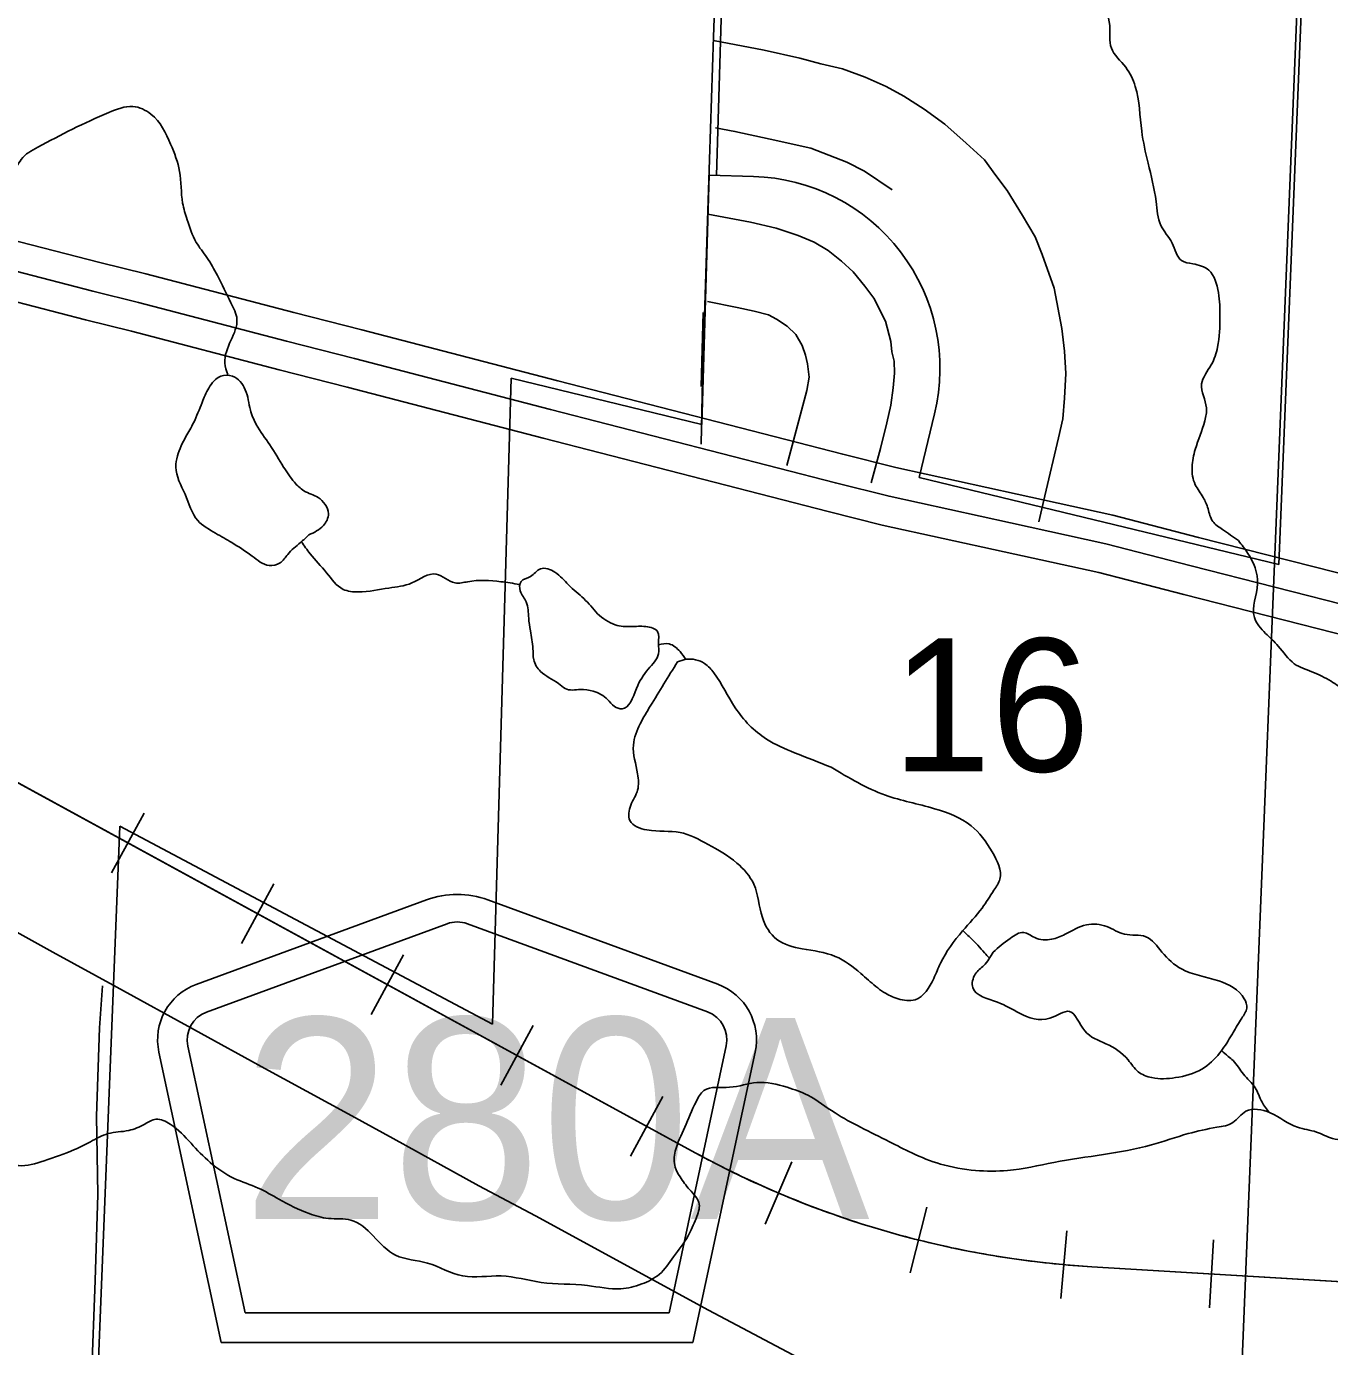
# Model space of a CAD drawing. Extents: x 1219626 to 1426462, y 456797 to 752399.
# Drawn here: x 1322578 to 1326988, y 642787 to 647254 of the extents above; entities that cross this region are included whole.
import ezdxf

# ---------------------------------------------------------------- set-up
doc = ezdxf.new("R2010")
doc.units = 0
for name, color, linetype in [('Cities Incorporated Area', 7, 'Continuous'), ('City Streets', 7, 'Continuous'), ('Connecting Roads', 7, 'Continuous'), ('County Routes Highway Center Lines', 7, 'Continuous'), ('Lakes and Ponds', 7, 'Continuous'), ('Local Roads Paved', 7, 'Continuous'), ('Masks', 7, 'Continuous'), ('Narrow River Creek and Branch and Slough', 7, 'Continuous'), ('Railroads', 7, 'Continuous'), ('Roadshields County Roads', 7, 'Continuous'), ('Section Lines', 7, 'Continuous'), ('Section Numbers', 7, 'Continuous'), ('US Route Divided Highway Outline and Fill', 7, 'Continuous'), ('US Routes Highway Center Lines', 7, 'Continuous')]:
    doc.layers.add(name, color=color, linetype=linetype)

msp = doc.modelspace()

# ---------------------------------------------------------------- linework, layer by layer
at = {"layer": 'Cities Incorporated Area'}
for p, q in [((1326914.4, 647855.9), (1326816, 645432.8)), ((1324887.8, 646750.7), (1324863.9, 645906.9)), ((1325037.9, 646746.4), (1324887.8, 646750.7)), ((1324218, 646063.9), (1324155.4, 643878.2)), ((1324863.9, 645906.9), (1324218, 646063.9)), ((1325598.8, 645728.2), (1325651, 645943.1)), ((1326816, 645432.8), (1325598.8, 645728.2)), ((1322894.2, 644548.3), (1322749, 640915.9)), ((1324155.4, 643878.2), (1322894.2, 644548.3))]:
    msp.add_line(p, q, dxfattribs=at)
msp.add_arc((1325019.4, 646096.7), 650, 346.3365, 88.3769, dxfattribs=at)
at = {"layer": 'City Streets'}
for points in [[(1326004.1, 645577.7), (1326023.6, 645665.5), (1326070.6, 645861.6), (1326084.8, 645926.4), (1326090.2, 645995.6), (1326095.5, 646079.1), (1326090.2, 646155.4), (1326081.3, 646231.7), (1326055.6, 646368.4), (1326014.7, 646482.8), (1325990.8, 646542.3), (1325948.2, 646614.2), (1325896.7, 646699.4), (1325858.5, 646749.1), (1325819.5, 646802.3), (1325758.3, 646859.1), (1325685.5, 646923.9), (1325615.4, 646973.6), (1325547.1, 647018), (1325486.7, 647050.8), (1325416.6, 647081.9), (1325339.4, 647110.3), (1325265.7, 647128), (1325194.7, 647146.6), (1325074.9, 647173.3), (1324903.1, 647207)], [(1324910.1, 646910.8), (1324975.5, 646898.7), (1325095, 646872.1), (1325232.7, 646842), (1325354, 646794.6), (1325414.2, 646764.5), (1325507.1, 646701.7)]]:
    msp.add_lwpolyline(points, dxfattribs=at)
at = {"layer": 'Connecting Roads'}
msp.add_line((1324948.8, 647917.8), (1324913, 646749.8), dxfattribs=at)
at = {"layer": 'County Routes Highway Center Lines'}
msp.add_lwpolyline([(1322422.3, 644256.2), (1322667.8, 644121.8), (1322884.6, 644003), (1323147.1, 643858.4), (1323384.8, 643727.4), (1323449.3, 643692.5), (1323678.8, 643567.8), (1323819, 643490.7), (1324109.1, 643330.6), (1324301.2, 643229.2), (1324886.3, 642910), (1325229.2, 642728.1)], dxfattribs=at)
at = {"layer": 'Lakes and Ponds'}
msp.add_line((1326652.6, 643834.8), (1326652.6, 643834.8), dxfattribs=at)
for points in [[(1323534.1, 645533.4), (1323582.9, 645565), (1323600.1, 645605.2), (1323588.6, 645636.8), (1323565.6, 645659.8), (1323516.8, 645682.8), (1323485.3, 645711.5), (1323447.9, 645763.2), (1323402, 645837.9), (1323356.1, 645906.8), (1323336, 645955.7), (1323318.8, 646024.6), (1323275.7, 646070.6), (1323235.5, 646070.6), (1323195.3, 646030.3), (1323172.4, 645981.5), (1323143.6, 645912.6), (1323117.8, 645866.6)], [(1323117.8, 645866.6), (1323089.1, 645800.6), (1323083.4, 645763.2), (1323114.9, 645671.3), (1323158, 645582.3), (1323218.3, 645539.2), (1323272.8, 645507.6), (1323341.7, 645461.6), (1323399.1, 645430), (1323436.5, 645438.6), (1323462.3, 645467.4), (1323505.4, 645507.6), (1323534.1, 645533.4)], [(1324510.1, 645266.3), (1324464.2, 645318), (1324412.5, 645364), (1324366.6, 645407.1), (1324317.8, 645418.5), (1324283.3, 645392.7), (1324251.7, 645375.5), (1324248.9, 645343.9), (1324269, 645306.5), (1324277.6, 645251.9), (1324283.3, 645208.9), (1324291.9, 645148.5), (1324294.8, 645111.2), (1324317.8, 645071), (1324378.1, 645030.8), (1324401, 645013.5), (1324452.7, 645010.7)], [(1324452.7, 645010.7), (1324495.8, 645004.9), (1324544.6, 644976.2), (1324567.5, 644953.2), (1324593.4, 644944.6), (1324642.2, 645013.5), (1324682.4, 645079.6), (1324716.8, 645131.3), (1324716.8, 645165.8), (1324713.9, 645206), (1324673.7, 645223.2), (1324624.9, 645223.2), (1324570.4, 645229), (1324510.1, 645266.3)], [(1325300.7, 644747.6), (1325484.4, 644652.8), (1325650.9, 644606.9), (1325774.4, 644549.4), (1325846.1, 644460.4), (1325872, 644368.5), (1325851.9, 644331.1), (1325811.7, 644270.8), (1325745.7, 644193.2), (1325671, 644084.1), (1325648.1, 644032.4), (1325584.9, 643960.6), (1325527.5, 643963.5), (1325478.7, 643986.4), (1325427, 644026.7), (1325401.2, 644049.6), (1325315.1, 644107.1), (1325203.1, 644132.9), (1325117, 644164.5), (1325068.2, 644239.2), (1325039.5, 644351.2), (1324982.1, 644423), (1324884.5, 644486.2), (1324789.7, 644526.4), (1324677.8, 644535), (1324620.3, 644566.6), (1324623.2, 644618.3), (1324646.2, 644670), (1324646.2, 644724.6), (1324631.8, 644822.3), (1324654.8, 644894.1), (1324689.2, 644954.4), (1324781.1, 645103.8)], [(1324781.1, 645103.8), (1324809.8, 645112.4), (1324873, 645098), (1324904.5, 645066.4), (1324976.3, 644948.7), (1325082.5, 644842.4), (1325177.3, 644796.4), (1325300.7, 644747.6)], [(1325849, 644121.9), (1325906.4, 644167.9), (1325952.4, 644188), (1325989.7, 644170.7), (1326047.1, 644165), (1326093, 644182.2), (1326164.8, 644213.8), (1326233.7, 644208.1), (1326294, 644182.2), (1326365.7, 644173.6), (1326420.3, 644121.9), (1326486.3, 644064.5), (1326612.6, 644024.2), (1326698.7, 643963.9), (1326707.4, 643932.3), (1326690.1, 643897.9), (1326661.4, 643849), (1326652.6, 643834.8)], [(1326652.6, 643834.8), (1326615.5, 643780.1), (1326555.2, 643725.5), (1326466.2, 643696.8), (1326385.8, 643696.8), (1326339.9, 643716.9), (1326305.5, 643757.1), (1326230.8, 643811.7), (1326159.1, 643854.8), (1326107.4, 643920.8), (1326041.4, 643897.9), (1325938, 643915.1), (1325863.4, 643952.4), (1325780.1, 644001.3), (1325788.7, 644047.2), (1325817.4, 644075.9), (1325849, 644121.9)]]:
    msp.add_spline(points, degree=3, dxfattribs=at)
at = {"layer": 'Local Roads Paved'}
for points in [[(1325186.5, 655838.4), (1325172.3, 655396.5), (1325160.8, 655004.2), (1325141.3, 654352), (1325121.7, 653753.8), (1325104.9, 653229.4), (1325100.5, 653073.2), (1325089.8, 652760.8), (1325084.5, 652643.7), (1325074.7, 652201.7), (1325051.6, 651567.2), (1325033, 651017.9), (1325020.6, 650637.2), (1325014.4, 650449.9), (1324994, 649930.8), (1324977.1, 649407.2), (1324958.5, 648828.6), (1324939.8, 648313), (1324921.2, 647722.8), (1324903.4, 647218.8), (1324883, 646596.7), (1324865.3, 646059.8), (1324861.7, 645840.6)], [(1324883.7, 646618.6), (1325027.7, 646591.3), (1325114.6, 646570.9), (1325189.2, 646547), (1325243.3, 646523.9), (1325291.2, 646496.4), (1325336.5, 646460), (1325375.6, 646423.6), (1325415.5, 646375.7), (1325445.7, 646334.9), (1325484.7, 646256.8), (1325502.5, 646187.6), (1325506.9, 646152.9), (1325514, 646121.9), (1325514.9, 646080.2), (1325511.3, 646031.4), (1325503.3, 645972.8), (1325489.1, 645912.4), (1325467.8, 645825.5), (1325436.8, 645709.2)], [(1325151, 645767.8), (1325218.5, 646022.5), (1325226.5, 646067.7), (1325221.1, 646112.1), (1325214, 646141.4), (1325202.5, 646174.2), (1325181.2, 646211.5), (1325151.9, 646239.9), (1325116.4, 646263), (1325088.9, 646278.1), (1325040.1, 646290.5), (1324983.3, 646302.9), (1324883, 646323.3)], [(1322835.2, 644007.6), (1322825.1, 643865.4), (1322815.4, 643566.7), (1322820.2, 643301.7), (1322810.6, 643010.7), (1322798.5, 642678.6), (1322786.9, 642368.2), (1322775.3, 642110)]]:
    msp.add_lwpolyline(points, dxfattribs=at)
at = {"layer": 'Masks'}
msp.add_lwpolyline([(1324861.7, 646036.1), (1324868.5, 646286)], dxfattribs=at)
at = {"layer": 'Narrow River Creek and Branch and Slough'}
for points in [[(1322893.5, 651925.7), (1322936.8, 651866.2), (1322936.8, 651785), (1322909.7, 651655.2), (1322888.1, 651584.9), (1322855.7, 651514.5), (1322807, 651449.6), (1322780, 651373.9), (1322807, 651303.6), (1322850.3, 651227.8), (1322882.7, 651162.9), (1322936.8, 651065.5), (1322926, 650995.2), (1322915.2, 650892.4), (1322931.4, 650762.6), (1322974.6, 650659.8), (1323001.7, 650600.3), (1323066.6, 650562.4), (1323163.9, 650524.5), (1323234.2, 650497.5), (1323288.2, 650454.2), (1323358.5, 650367.7), (1323407.2, 650297.3), (1323450.4, 650237.8), (1323482.9, 650145.8), (1323493.7, 650021.4), (1323488.3, 649967.3), (1323488.3, 649891.6), (1323504.5, 649805), (1323553.2, 649675.2), (1323585.6, 649610.3), (1323612.7, 649567), (1323634.3, 649512.9), (1323655.9, 649420.9), (1323666.7, 649383), (1323710, 649301.9), (1323753.2, 649209.9), (1323821.4, 649063.2), (1323924.1, 648944.2), (1324070.1, 648819.8), (1324135, 648792.7), (1324194.4, 648792.7), (1324259.3, 648754.8), (1324356.6, 648673.7), (1324448.6, 648543.9), (1324540.5, 648408.6), (1324637.8, 648240.9), (1324740.5, 648138.1), (1324935.2, 648089.4), (1325075.8, 648029.9), (1325302.9, 647937.9), (1325432.6, 647867.6), (1325540.8, 647867.6), (1325627.3, 647851.4), (1325773.3, 647813.5), (1325832.7, 647787), (1325892.2, 647754.5), (1325913.8, 647705.9), (1325924.7, 647657.2), (1325978.7, 647613.9), (1326032.8, 647576), (1326097.7, 647543.6), (1326162.6, 647462.4), (1326211.2, 647354.2), (1326243.7, 647256.8), (1326249.1, 647181.1), (1326297.7, 647116.2), (1326330.2, 647051.3), (1326351.8, 646899.8), (1326373.4, 646791.6), (1326400.5, 646661.7), (1326416.7, 646580.6), (1326454.5, 646521.1), (1326487, 646461.6), (1326524.8, 646450.8), (1326578.9, 646429.1), (1326611.3, 646353.4), (1326616.7, 646272.2), (1326608.6, 646168.6), (1326587, 646109.1), (1326554.6, 646044.2), (1326570.8, 645963.1), (1326565.4, 645919.8), (1326532.9, 645822.4), (1326522.1, 645762.9), (1326532.9, 645703.4), (1326560, 645660.1), (1326576.2, 645622.2), (1326592.4, 645579), (1326624.9, 645551.9), (1326678.9, 645514.1)], [(1321090.4, 648474.5), (1321085.3, 648397.9), (1321064.9, 648321.3), (1321024.1, 648270.2), (1320983.2, 648244.6), (1320932.2, 648188.5), (1320886.2, 648122.1), (1320881.1, 648060.8), (1320922, 647963.7), (1320983.2, 647825.8), (1321059.8, 647677.7), (1321095.5, 647596), (1321131.3, 647498.9), (1321182.3, 647473.4), (1321253.8, 647493.8), (1321361, 647529.6), (1321452.9, 647544.9), (1321590.7, 647555.1), (1321728.5, 647555.1), (1321825.5, 647544.9), (1321866.3, 647514.3), (1321942.9, 647534.7), (1321999.1, 647524.5), (1322055.2, 647453), (1322085.8, 647422.3), (1322101.2, 647381.5), (1322039.9, 647269.1), (1321907.2, 647172.1), (1321835.7, 647054.6), (1321815.3, 646937.1), (1321835.7, 646840.1), (1321891.9, 646773.7), (1321978.6, 646753.2), (1322116.5, 646712.4), (1322290, 646697.1), (1322473.8, 646737.9), (1322530, 646758.3), (1322560.6, 646804.3), (1322616.7, 646845.2), (1322734.1, 646906.5), (1322856.7, 646962.6), (1322938.3, 646983.1), (1322999.6, 646957.5), (1323066, 646855.4), (1323096.6, 646763.5), (1323106.8, 646656.2), (1323122.1, 646600), (1323152.7, 646523.4), (1323188.5, 646472.3), (1323224.2, 646411), (1323270.1, 646319.1), (1323290.6, 646262.9), (1323270.1, 646191.4), (1323249.7, 646114.8), (1323259.2, 646075.9)], [(1324246.6, 645365.9), (1324183.7, 645375.1), (1324071.7, 645375.1), (1324028.7, 645370.8), (1323964.1, 645400.9), (1323882.3, 645370.8), (1323804.8, 645353.5), (1323701.4, 645340.6), (1323649.8, 645349.2), (1323593.8, 645405.2), (1323537.8, 645469.9), (1323508.4, 645510.3)], [(1326678.9, 645514.1), (1326711.4, 645470.8), (1326743.8, 645368), (1326733, 645254.4), (1326770.8, 645200.3), (1326814.1, 645157), (1326868.2, 645097.5), (1326927.6, 645070.4), (1326992.5, 645038), (1327041.2, 645005.5), (1327106.1, 644951.4), (1327149.3, 644897.3), (1327198, 644859.5), (1327273.7, 644816.2), (1327311.5, 644756.7), (1327344, 644713.4), (1327446.7, 644686.3), (1327533.2, 644653.9), (1327630.6, 644605.2), (1327717.1, 644545.7), (1327765.7, 644502.4), (1327841.4, 644426.7), (1327900.9, 644388.8), (1327949.6, 644329.3), (1328041.5, 644226.5), (1328111.8, 644161.6), (1328187.5, 644102.1), (1328236.1, 644075), (1328284.8, 644069.6), (1328371.3, 644031.7), (1328522.7, 643934.4), (1328657.9, 643874.9), (1328776.8, 643826.2), (1328863.3, 643793.7), (1328966.1, 643761.2), (1329063.2, 643741.5)], [(1324717.1, 645161.6), (1324752.4, 645164.5), (1324789.7, 645138.7), (1324808.9, 645112.1)], [(1325746.7, 644194.6), (1325774.4, 644167.9), (1325797.3, 644144.9), (1325820.3, 644119), (1325835.4, 644102.2)], [(1326783.6, 643578.6), (1326759, 643613.5), (1326736.1, 643662.3), (1326695.9, 643708.3), (1326661.4, 643754.3), (1326644.2, 643768.6), (1326621.5, 643788.6)], [(1322080.9, 643539.6), (1322167.4, 643523.4), (1322259.3, 643485.5), (1322362, 643442.2), (1322481, 643415.2), (1322551.3, 643399), (1322637.8, 643415.2), (1322740.5, 643453.1), (1322794.6, 643480.1), (1322854.1, 643507.2), (1322924.3, 643518), (1322978.4, 643539.6), (1323016.3, 643555.8), (1323064.9, 643539.6), (1323135.2, 643474.7), (1323200.1, 643409.8), (1323281.2, 643355.7), (1323362.3, 643323.2), (1323432.6, 643285.3), (1323535.3, 643236.7), (1323600.2, 643220.4), (1323675.9, 643215), (1323751.6, 643160.9), (1323827.3, 643096), (1323935.4, 643069), (1324054.4, 643025.7), (1324184.2, 643025.7), (1324319.3, 643004), (1324476.1, 642993.2), (1324589.7, 642982.4), (1324660, 642998.6), (1324719.5, 643031.1), (1324768.1, 643090.6), (1324816.8, 643160.9), (1324843.8, 643220.4), (1324854.6, 643269.1), (1324822.2, 643317.8), (1324789.7, 643361.1), (1324773.5, 643393.5), (1324773.5, 643447.6), (1324806, 643528.8), (1324843.8, 643615.4), (1324870.8, 643653.2), (1324957.4, 643664), (1325049.3, 643680.3), (1325152, 643664), (1325222.3, 643637), (1325314.2, 643577.5), (1325400.7, 643528.8), (1325498.1, 643480.1), (1325573.7, 643442.2), (1325671.1, 643404.4), (1325790, 643382.7), (1325898.2, 643382.7), (1326055, 643409.8), (1326222.6, 643436.8), (1326384.8, 643469.3), (1326509.2, 643507.2), (1326606.5, 643528.8), (1326660.5, 643545), (1326703.8, 643582.9), (1326786.5, 643577.5), (1326878.4, 643528.8), (1326943.3, 643512.6), (1326997.4, 643490.9), (1327073.1, 643490.9), (1327170.4, 643496.3), (1327224.5, 643480.1), (1327300.2, 643447.6), (1327365.1, 643474.7), (1327440.8, 643490.9), (1327532.7, 643501.7), (1327613.8, 643507.2), (1327651.6, 643485.5), (1327684.1, 643447.6), (1327749, 643409.8), (1327835.5, 643377.3), (1327916.6, 643371.9), (1327970.6, 643355.7), (1328035.5, 643312.4), (1328159.9, 643263.7), (1328327.5, 643242.1), (1328500.5, 643220.4), (1328619.5, 643177.1), (1328722.2, 643155.5), (1328841.2, 643150.1), (1329052, 643139.3), (1329133.1, 643139.3), (1329235.9, 643160.9), (1329317, 643177.1), (1329371, 643215)]]:
    msp.add_spline(points, degree=3, dxfattribs=at)
at = {"layer": 'Railroads'}
for p, q in [((1320822.6, 645637.8), (1324840.8, 643442.8)), ((1322976.8, 644592.1), (1322866.6, 644390.2)), ((1323415.6, 644352.4), (1323305.4, 644150.5)), ((1323854.4, 644112.7), (1323744.2, 643910.8)), ((1324293.2, 643873), (1324183, 643671.1)), ((1324732, 643633.3), (1324621.8, 643431.5)), ((1325167.6, 643412.2), (1325077.6, 643200.6)), ((1325624.3, 643258.9), (1325567.9, 643035.9)), ((1326098.6, 643178.6), (1326078.6, 642949.4)), ((1326594.5, 643147.4), (1326580.7, 642917.8)), ((1326183, 643056.9), (1328479.7, 642919))]:
    msp.add_line(p, q, dxfattribs=at)
for points in [[(1320822.6, 645637.8), (1324840.8, 643442.8), (1324854.8, 643435.2), (1324868.9, 643427.6), (1324883.1, 643420.2), (1324897.3, 643412.7), (1324911.5, 643405.4), (1324925.7, 643398.1), (1324940, 643390.9), (1324954.3, 643383.7)], [(1324954.3, 643383.7), (1324968.7, 643376.7), (1324983.1, 643369.7), (1324997.5, 643362.8), (1325011.9, 643355.9), (1325026.4, 643349.1), (1325041, 643342.4), (1325055.5, 643335.8), (1325070.1, 643329.2), (1325084.7, 643322.7), (1325099.4, 643316.3), (1325114.1, 643310), (1325128.8, 643303.7), (1325143.6, 643297.5), (1325158.4, 643291.4), (1325173.2, 643285.4), (1325188, 643279.4), (1325202.9, 643273.5), (1325217.8, 643267.7), (1325232.7, 643261.9), (1325247.7, 643256.3), (1325262.7, 643250.7), (1325277.7, 643245.1), (1325292.7, 643239.7), (1325307.8, 643234.3), (1325322.9, 643229), (1325338, 643223.8), (1325353.2, 643218.6), (1325368.3, 643213.6), (1325383.5, 643208.6), (1325398.8, 643203.7), (1325414, 643198.8), (1325429.3, 643194.1), (1325444.6, 643189.4), (1325459.9, 643184.8), (1325475.3, 643180.2), (1325490.6, 643175.8), (1325506, 643171.4), (1325521.4, 643167.1), (1325536.9, 643162.8), (1325552.3, 643158.7), (1325567.8, 643154.6), (1325583.3, 643150.6), (1325598.8, 643146.7), (1325614.3, 643142.9), (1325629.9, 643139.1), (1325645.4, 643135.4), (1325661, 643131.8), (1325676.6, 643128.3), (1325692.3, 643124.8), (1325707.9, 643121.4), (1325723.5, 643118.2), (1325739.2, 643114.9), (1325754.9, 643111.8), (1325770.6, 643108.7), (1325786.3, 643105.8), (1325802.1, 643102.9), (1325817.8, 643100), (1325833.6, 643097.3), (1325849.4, 643094.6), (1325865.1, 643092), (1325880.9, 643089.5), (1325896.8, 643087.1), (1325912.6, 643084.7), (1325928.4, 643082.5), (1325944.3, 643080.3), (1325960.1, 643078.2), (1325976, 643076.1), (1325991.9, 643074.2), (1326007.8, 643072.3), (1326023.7, 643070.5), (1326039.6, 643068.8), (1326055.5, 643067.1), (1326071.4, 643065.6), (1326087.4, 643064.1), (1326103.3, 643062.7), (1326119.2, 643061.4), (1326135.2, 643060.2), (1326151.1, 643059), (1326167.1, 643057.9), (1326183, 643056.9), (1328479.7, 642919)]]:
    msp.add_lwpolyline(points, dxfattribs=at)
msp.add_arc((1326374.8, 646251.2), 3200, 241.3546, 266.5631, dxfattribs=at)
at = {"layer": 'Roadshields County Roads'}
for p, q in [((1323153, 644012.4), (1323932.4, 644298.7)), ((1324139.3, 644298.7), (1324917.3, 644012.9)), ((1323187.5, 643918.5), (1324001.3, 644217.5)), ((1324070.3, 644217.5), (1324882.8, 643919)), ((1323237, 642800.5), (1323026.4, 643782.7)), ((1323317.8, 642900.5), (1323124.2, 643803.7)), ((1324946.1, 643804.2), (1324752.4, 642900.5)), ((1325043.9, 643783.2), (1324833.2, 642800.5)), ((1324752.4, 642900.5), (1323317.8, 642900.5)), ((1324833.2, 642800.5), (1323237, 642800.5))]:
    msp.add_line(p, q, dxfattribs=at)
for centre, radius, start, end in [((1324035.8, 644017.1), 300, 69.827, 110.173), ((1324035.8, 644123.6), 100, 69.827, 110.173), ((1323222, 643824.6), 200, 110.173, 192.0999), ((1324848.3, 643825.1), 200, 347.9001, 69.827), ((1323222, 643824.6), 100, 110.173, 192.0999), ((1324848.3, 643825.1), 100, 347.9001, 69.827)]:
    msp.add_arc(centre, radius, start, end, dxfattribs=at)
at = {"layer": 'Section Lines'}
msp.add_line((1326899.4, 647856.3), (1326684.8, 642567.4), dxfattribs=at)
at = {"layer": 'US Route Divided Highway Outline and Fill'}
for points in [[(1330204.2, 644580.1), (1329170.2, 644846.9), (1328263.8, 645082.7), (1327926.3, 645168), (1327393.7, 645308.7), (1326544.5, 645525.1), (1326253.8, 645600.3), (1325929.9, 645671.5), (1325519.9, 645761.4), (1325340.2, 645806.6), (1324376.2, 646054.8), (1323713.4, 646227.6), (1323483.5, 646285.8), (1322982.4, 646416.9), (1322827, 646454.7), (1322479, 646544.9)], [(1322429.7, 646351.1), (1322778.3, 646260.8), (1322933.4, 646223), (1323433.6, 646092.1), (1323663.6, 646033.9), (1324326.1, 645861.2), (1325290.9, 645612.7), (1325474.1, 645566.7), (1325887, 645476.1), (1326207.3, 645405.7), (1326494.8, 645331.4), (1327343.5, 645115.1), (1327876.3, 644974.4), (1328214.1, 644889), (1329120.1, 644653.3), (1330154.6, 644386.4)]]:
    msp.add_lwpolyline(points, dxfattribs=at)
at = {"layer": 'US Routes Highway Center Lines'}
msp.add_lwpolyline([(1322454.3, 646448), (1322802.7, 646357.8), (1322957.9, 646319.9), (1323458.5, 646188.9), (1323688.5, 646130.7), (1324351.2, 645958), (1325315.6, 645709.6), (1325497, 645664), (1325908.4, 645573.8), (1326230.5, 645503), (1326519.7, 645428.3), (1327368.6, 645211.9), (1327901.3, 645071.2), (1328238.9, 644985.8), (1329145.1, 644750.1), (1330179.4, 644483.2)], dxfattribs=at)

# ---------------------------------------------------------------- texts
at = {"layer": 'Roadshields County Roads'}
msp.add_text('280A', height=680, dxfattribs=at).set_placement((1323307.6, 643218.8))
at = {"layer": 'Section Numbers'}
msp.add_text('16', height=450, rotation=359.9998, dxfattribs=at).set_placement((1325506.8, 644732.9))

doc.saveas('drawing.dxf')
